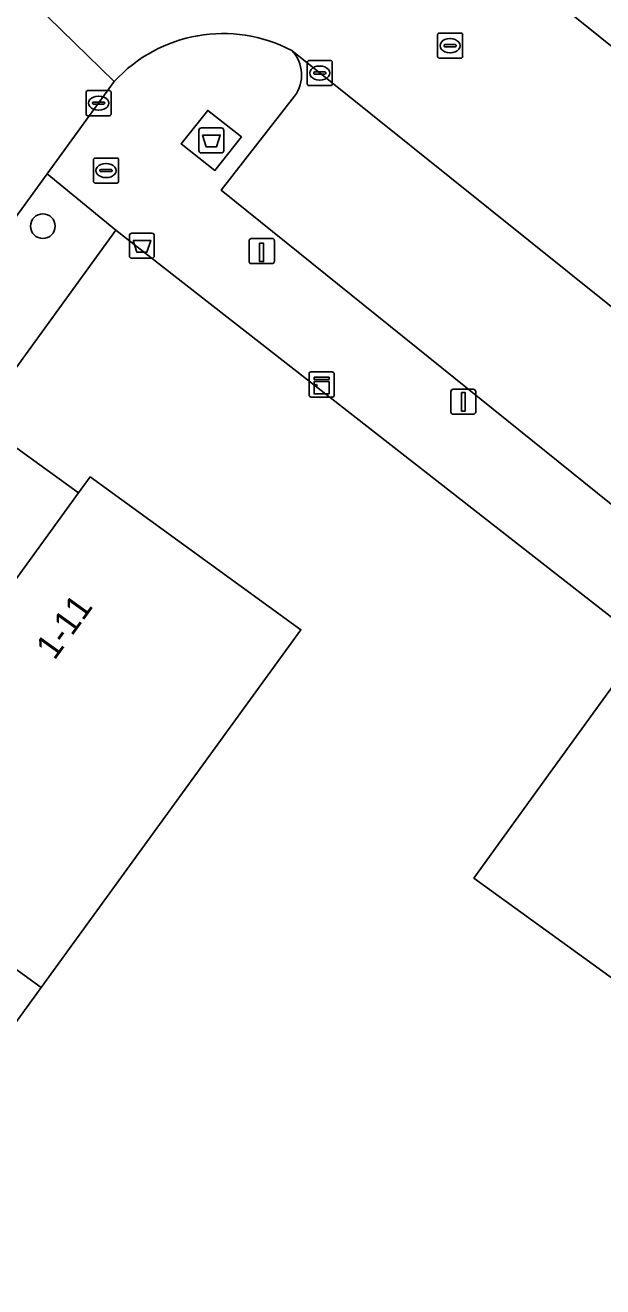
# Model space of a CAD drawing. Extents: x 159674 to 160531, y 382172 to 382904.
# Drawn here: x 160339.1 to 160362.1, y 382615.6 to 382665.9 of the extents above; entities that cross this region are included whole.
import ezdxf

# ---------------------------------------------------------------- set-up
doc = ezdxf.new("R2010")
doc.units = 0
for name, color, linetype in [('IMGEO_Afval_apart_plaats', 7, 'Continuous'), ('IMGEO_Afvalbak', 7, 'Continuous'), ('IMGEO_Boom', 7, 'Continuous'), ('IMGEO_Brandkraan', 7, 'Continuous'), ('IMGEO_Groenvoorziening', 7, 'Continuous'), ('IMGEO_Kast', 7, 'Continuous'), ('IMGEO_Kolk', 7, 'Continuous'), ('IMGEO_Laadpaal', 7, 'Continuous'), ('IMGEO_Lichtmast', 7, 'Continuous'), ('IMGEO_Pand', 7, 'Continuous'), ('IMGEO_Pand_nummerreeks', 7, 'Continuous'), ('IMGEO_Parkeervlak_open', 7, 'Continuous'), ('IMGEO_Rijbaan_lokaal_gesloten', 7, 'Continuous'), ('IMGEO_Rioolput', 7, 'Continuous'), ('IMGEO_Voetpad_gesloten', 7, 'Continuous'), ('IMGEO_Voetpad_open', 7, 'Continuous')]:
    doc.layers.add(name, color=color, linetype=linetype)

msp = doc.modelspace()

# ---------------------------------------------------------------- linework, layer by layer
at = {"layer": 'IMGEO_Afval_apart_plaats'}
for p, q in [((160345.994, 382660.88), (160345.994, 382661.68)), ((160345.994, 382661.68), (160345.994, 382660.88)), ((160346.094, 382661.78), (160346.884, 382661.78)), ((160346.884, 382661.78), (160346.094, 382661.78)), ((160346.984, 382661.68), (160346.984, 382660.88)), ((160346.984, 382660.88), (160346.984, 382661.68)), ((160346.884, 382660.78), (160346.094, 382660.78)), ((160346.094, 382660.78), (160346.884, 382660.78))]:
    msp.add_line(p, q, dxfattribs=at)
msp.add_lwpolyline([(160346.137, 382661.494), (160346.841, 382661.494), (160346.692, 382661.024), (160346.286, 382661.024), (160346.137, 382661.494)], dxfattribs=at)
for centre, start, end in [((160346.094, 382661.68), 90, 180), ((160346.094, 382661.68), 90, 180), ((160346.884, 382661.68), 0, 90), ((160346.884, 382661.68), 360, 90), ((160346.094, 382660.88), 180, 270), ((160346.094, 382660.88), 180, 270), ((160346.884, 382660.88), 270, 0), ((160346.884, 382660.88), 270, 0)]:
    msp.add_arc(centre, 0.1, start, end, dxfattribs=at)
at = {"layer": 'IMGEO_Afvalbak'}
for p, q in [((160343.227, 382656.684), (160343.227, 382657.484)), ((160343.227, 382657.484), (160343.227, 382656.684)), ((160343.327, 382657.584), (160344.117, 382657.584)), ((160344.117, 382657.584), (160343.327, 382657.584)), ((160344.217, 382657.484), (160344.217, 382656.684)), ((160344.217, 382656.684), (160344.217, 382657.484)), ((160344.117, 382656.584), (160343.327, 382656.584)), ((160343.327, 382656.584), (160344.117, 382656.584))]:
    msp.add_line(p, q, dxfattribs=at)
msp.add_lwpolyline([(160343.37, 382657.298), (160344.074, 382657.298), (160343.925, 382656.828), (160343.519, 382656.828), (160343.37, 382657.298)], dxfattribs=at)
for centre, start, end in [((160343.327, 382657.484), 90, 180), ((160343.327, 382657.484), 90, 180), ((160344.117, 382657.484), 0, 90), ((160344.117, 382657.484), 360, 90), ((160343.327, 382656.684), 180, 270), ((160343.327, 382656.684), 180, 270), ((160344.117, 382656.684), 270, 0), ((160344.117, 382656.684), 270, 0)]:
    msp.add_arc(centre, 0.1, start, end, dxfattribs=at)
at = {"layer": 'IMGEO_Boom'}
msp.add_circle((160339.779, 382657.863), 0.489, dxfattribs=at)
at = {"layer": 'IMGEO_Brandkraan'}
for p, q in [((160341.795, 382659.652), (160341.795, 382660.504)), ((160341.87, 382660.578), (160342.722, 382660.578)), ((160342.283, 382660.358), (160342.308, 382660.358)), ((160342.796, 382660.504), (160342.796, 382659.652)), ((160342.054, 382660.072), (160342.054, 382660.084)), ((160342.492, 382660.035), (160342.094, 382660.035)), ((160342.097, 382660.121), (160342.495, 382660.121)), ((160342.538, 382660.084), (160342.538, 382660.072)), ((160342.722, 382659.578), (160341.87, 382659.578)), ((160342.306, 382659.798), (160342.281, 382659.798))]:
    msp.add_line(p, q, dxfattribs=at)
for points in [[(160341.795, 382659.652), (160341.795, 382660.504)], [(160341.87, 382660.578), (160342.722, 382660.578)], [(160342.796, 382660.504), (160342.796, 382659.652)], [(160342.722, 382659.578), (160341.87, 382659.578)]]:
    msp.add_lwpolyline(points, dxfattribs=at)
for centre, radius, start, end in [((160341.872, 382660.502), 0.0765, 91.552, 178.448), ((160341.872, 382660.502), 0.0765, 91.552, 178.448), ((160342.72, 382660.502), 0.0765, 1.552, 88.448), ((160342.72, 382660.502), 0.0765, 1.552, 88.448), ((160342.094, 382660.081), 0.0403, 85.8775, 175.7526), ((160342.091, 382660.071), 0.0366, 178.938, 274.7102), ((160342.495, 382660.078), 0.043, 264.8664, 352.4533), ((160342.499, 382660.083), 0.0386, 1.7309, 96.639), ((160341.872, 382659.654), 0.0765, 181.552, 268.448), ((160341.872, 382659.654), 0.0765, 181.552, 268.448), ((160342.72, 382659.654), 0.0765, 271.552, 358.448), ((160342.72, 382659.654), 0.0765, 271.552, 358.448)]:
    msp.add_arc(centre, radius, start, end, dxfattribs=at)
for centre, major_axis, ratio, start_param, end_param in [((160342.282, 382660.078), (-0.387, 0.002), 0.722429, 4.712389, 7.853982), ((160342.307, 382660.078), (-0.39, 0.002), 0.717154, 1.570796, 4.712389)]:
    msp.add_ellipse(centre, major_axis=major_axis, ratio=ratio, start_param=start_param, end_param=end_param, dxfattribs=at)
at = {"layer": 'IMGEO_Groenvoorziening'}
msp.add_lwpolyline([(160399.135, 382620.521), (160394.097, 382624.593), (160390.852, 382620.13), (160391.536, 382619.635), (160385.454, 382611.238), (160381.405, 382614.171), (160371.199, 382621.562), (160356.943, 382631.886), (160360.093, 382636.235), (160363.025, 382640.284), (160363.685, 382639.806), (160368.154, 382645.167), (160368.401, 382645.464), (160368.041, 382645.751), (160367.072, 382646.525), (160363.098, 382641.755), (160342.684, 382657.705), (160337.191, 382650.136), (160341.198, 382647.23), (160341.661, 382647.868), (160350.057, 382641.78), (160339.718, 382627.522), (160329.387, 382613.273)], dxfattribs=at)
at = {"layer": 'IMGEO_Kast'}
for p, q in [((160350.384, 382651.127), (160350.384, 382651.968)), ((160350.384, 382651.968), (160350.384, 382651.127)), ((160350.459, 382652.052), (160351.3, 382652.052)), ((160351.3, 382652.052), (160350.459, 382652.052)), ((160351.384, 382651.977), (160351.384, 382651.136)), ((160351.384, 382651.136), (160351.384, 382651.977)), ((160351.309, 382651.052), (160350.468, 382651.052)), ((160350.468, 382651.052), (160351.309, 382651.052))]:
    msp.add_line(p, q, dxfattribs=at)
for points in [[(160350.579, 382651.842), (160351.179, 382651.842), (160351.179, 382651.757), (160350.579, 382651.757), (160350.579, 382651.842)], [(160350.579, 382651.667), (160351.179, 382651.667), (160351.179, 382651.178), (160350.579, 382651.178), (160350.579, 382651.667)]]:
    msp.add_lwpolyline(points, dxfattribs=at)
msp.add_circle((160350.663, 382651.516), 0.0377, dxfattribs=at)
for centre, start, end in [((160350.462, 382651.974), 92.4484, 184.2845), ((160350.462, 382651.974), 92.4484, 184.2845), ((160351.306, 382651.974), 2.4484, 94.2845), ((160351.306, 382651.974), 2.4484, 94.2845), ((160350.462, 382651.13), 182.4484, 274.2845), ((160350.462, 382651.13), 182.4484, 274.2845), ((160351.306, 382651.13), 272.4484, 4.2845), ((160351.306, 382651.13), 272.4484, 4.2845)]:
    msp.add_arc(centre, 0.0779, start, end, dxfattribs=at)
at = {"layer": 'IMGEO_Kolk'}
for p, q in [((160350.306, 382663.539), (160350.306, 382664.391)), ((160350.381, 382664.465), (160351.233, 382664.465)), ((160351.307, 382664.391), (160351.307, 382663.539)), ((160350.565, 382663.959), (160350.565, 382663.971)), ((160351.003, 382663.922), (160350.605, 382663.922)), ((160350.608, 382664.008), (160351.006, 382664.008)), ((160350.794, 382664.245), (160350.819, 382664.245)), ((160351.049, 382663.971), (160351.049, 382663.959)), ((160351.233, 382663.465), (160350.381, 382663.465)), ((160350.817, 382663.685), (160350.792, 382663.685)), ((160341.501, 382662.34), (160341.501, 382663.192)), ((160341.576, 382663.266), (160342.428, 382663.266)), ((160341.989, 382663.046), (160342.014, 382663.046)), ((160342.502, 382663.192), (160342.502, 382662.34)), ((160341.76, 382662.76), (160341.76, 382662.772)), ((160342.198, 382662.723), (160341.8, 382662.723)), ((160341.803, 382662.809), (160342.201, 382662.809)), ((160342.012, 382662.486), (160341.987, 382662.486)), ((160342.244, 382662.772), (160342.244, 382662.76)), ((160342.428, 382662.266), (160341.576, 382662.266))]:
    msp.add_line(p, q, dxfattribs=at)
for points in [[(160350.306, 382663.539), (160350.306, 382664.391)], [(160350.381, 382664.465), (160351.233, 382664.465)], [(160351.307, 382664.391), (160351.307, 382663.539)], [(160351.233, 382663.465), (160350.381, 382663.465)], [(160341.501, 382662.34), (160341.501, 382663.192)], [(160341.576, 382663.266), (160342.428, 382663.266)], [(160342.502, 382663.192), (160342.502, 382662.34)], [(160342.428, 382662.266), (160341.576, 382662.266)]]:
    msp.add_lwpolyline(points, dxfattribs=at)
for centre, radius, start, end in [((160350.383, 382664.389), 0.0765, 91.552, 178.448), ((160350.383, 382664.389), 0.0765, 91.552, 178.448), ((160351.231, 382664.389), 0.0765, 1.552, 88.448), ((160351.231, 382664.389), 0.0765, 1.552, 88.448), ((160350.605, 382663.968), 0.0403, 85.8775, 175.7526), ((160350.602, 382663.958), 0.0366, 178.938, 274.7102), ((160351.006, 382663.965), 0.043, 264.8664, 352.4533), ((160351.01, 382663.97), 0.0386, 1.7309, 96.639), ((160350.383, 382663.541), 0.0765, 181.552, 268.448), ((160350.383, 382663.541), 0.0765, 181.552, 268.448), ((160351.231, 382663.541), 0.0765, 271.552, 358.448), ((160351.231, 382663.541), 0.0765, 271.552, 358.448), ((160341.578, 382663.19), 0.0765, 91.552, 178.448), ((160341.578, 382663.19), 0.0765, 91.552, 178.448), ((160342.426, 382663.19), 0.0765, 1.552, 88.448), ((160342.426, 382663.19), 0.0765, 1.552, 88.448), ((160341.8, 382662.769), 0.0403, 85.8775, 175.7526), ((160341.797, 382662.759), 0.0366, 178.938, 274.7102), ((160342.201, 382662.766), 0.043, 264.8664, 352.4533), ((160342.205, 382662.771), 0.0386, 1.7309, 96.639), ((160341.578, 382662.342), 0.0765, 181.552, 268.448), ((160341.578, 382662.342), 0.0765, 181.552, 268.448), ((160342.426, 382662.342), 0.0765, 271.552, 358.448), ((160342.426, 382662.342), 0.0765, 271.552, 358.448)]:
    msp.add_arc(centre, radius, start, end, dxfattribs=at)
for centre, major_axis, ratio, start_param, end_param in [((160350.793, 382663.965), (-0.387, 0.002), 0.722429, 4.712389, 7.853982), ((160350.818, 382663.965), (-0.39, 0.002), 0.717154, 1.570796, 4.712389), ((160341.988, 382662.766), (-0.387, 0.002), 0.722429, 4.712389, 7.853982), ((160342.013, 382662.766), (-0.39, 0.002), 0.717154, 1.570796, 4.712389)]:
    msp.add_ellipse(centre, major_axis=major_axis, ratio=ratio, start_param=start_param, end_param=end_param, dxfattribs=at)
at = {"layer": 'IMGEO_Laadpaal'}
for p, q in [((160348.914, 382657.371), (160348.073, 382657.371)), ((160348.914, 382657.371), (160348.073, 382657.371)), ((160347.998, 382657.287), (160347.998, 382656.446)), ((160347.998, 382657.287), (160347.998, 382656.446)), ((160348.998, 382656.455), (160348.998, 382657.296)), ((160348.998, 382656.455), (160348.998, 382657.296)), ((160348.082, 382656.371), (160348.923, 382656.371)), ((160348.082, 382656.371), (160348.923, 382656.371))]:
    msp.add_line(p, q, dxfattribs=at)
msp.add_lwpolyline([(160348.413, 382657.184), (160348.573, 382657.184), (160348.573, 382656.451), (160348.413, 382656.451), (160348.413, 382657.184)], dxfattribs=at)
for centre, start, end in [((160348.076, 382657.293), 92.4484, 184.2845), ((160348.076, 382657.293), 92.4484, 184.2845), ((160348.92, 382657.293), 2.4484, 94.2845), ((160348.92, 382657.293), 2.4484, 94.2845), ((160348.076, 382656.449), 182.4484, 274.2845), ((160348.076, 382656.449), 182.4484, 274.2845), ((160348.92, 382656.449), 272.4484, 4.2845), ((160348.92, 382656.449), 272.4484, 4.2845)]:
    msp.add_arc(centre, 0.0779, start, end, dxfattribs=at)
at = {"layer": 'IMGEO_Lichtmast'}
for p, q in [((160356.126, 382651.366), (160356.916, 382651.366)), ((160356.916, 382651.366), (160356.126, 382651.366)), ((160356.026, 382650.466), (160356.026, 382651.266)), ((160356.026, 382651.266), (160356.026, 382650.466)), ((160357.016, 382651.266), (160357.016, 382650.466)), ((160357.016, 382650.466), (160357.016, 382651.266)), ((160356.916, 382650.366), (160356.126, 382650.366)), ((160356.126, 382650.366), (160356.916, 382650.366))]:
    msp.add_line(p, q, dxfattribs=at)
msp.add_lwpolyline([(160356.446, 382651.241), (160356.596, 382651.241), (160356.596, 382650.491), (160356.446, 382650.491), (160356.446, 382651.241)], dxfattribs=at)
for centre, start, end in [((160356.126, 382651.266), 90, 180), ((160356.126, 382651.266), 90, 180), ((160356.916, 382651.266), 0, 90), ((160356.916, 382651.266), 360, 90), ((160356.126, 382650.466), 180, 270), ((160356.126, 382650.466), 180, 270), ((160356.916, 382650.466), 270, 0), ((160356.916, 382650.466), 270, 0)]:
    msp.add_arc(centre, 0.1, start, end, dxfattribs=at)
at = {"layer": 'IMGEO_Pand'}
for points in [[(160331.322, 382633.61), (160339.718, 382627.522), (160350.057, 382641.78), (160341.661, 382647.868), (160341.198, 382647.23)], [(160371.199, 382621.562), (160377.281, 382629.959), (160373.677, 382632.57), (160370.844, 382634.621), (160368.647, 382636.212), (160363.685, 382639.806), (160363.025, 382640.284), (160360.093, 382636.235), (160356.943, 382631.886)], [(160339.718, 382627.522), (160331.322, 382633.61), (160326.195, 382626.539), (160324.966, 382624.844), (160320.991, 382619.361), (160329.387, 382613.273)]]:
    msp.add_lwpolyline(points, close=True, dxfattribs=at)
at = {"layer": 'IMGEO_Parkeervlak_open'}
for points in [[(160368.568, 382649.726), (160349.691, 382664.86)], [(160349.803, 382663.043), (160346.876, 382659.301), (160362.889, 382646.405), (160365.116, 382649.132)]]:
    msp.add_lwpolyline(points, dxfattribs=at)
msp.add_arc((160348.683, 382663.886), 1.402, 323.0464, 44.0081, dxfattribs=at)
at = {"layer": 'IMGEO_Rijbaan_lokaal_gesloten'}
for points in [[(160359.84, 382667.121), (160344.376, 382679.555), (160336.907, 382669.427), (160336.801, 382669.305), (160342.623, 382663.625)], [(160334.351, 382652.23), (160339.953, 382659.947), (160342.623, 382663.625), (160336.801, 382669.305)], [(160349.691, 382664.86), (160368.568, 382649.726), (160370.19, 382648.426), (160375.287, 382644.339), (160377.722, 382642.387), (160382.462, 382648.966), (160376.836, 382653.466), (160374.356, 382655.449), (160369.937, 382659.002), (160366.319, 382661.912), (160359.84, 382667.121)]]:
    msp.add_lwpolyline(points, dxfattribs=at)
msp.add_arc((160346.954, 382659.679), 5.859, 62.1544, 137.6682, dxfattribs=at)
at = {"layer": 'IMGEO_Rioolput'}
for p, q in [((160355.497, 382664.63), (160355.497, 382665.482)), ((160355.572, 382665.556), (160356.424, 382665.556)), ((160356.498, 382665.482), (160356.498, 382664.63)), ((160355.756, 382665.05), (160355.756, 382665.062)), ((160356.194, 382665.013), (160355.796, 382665.013)), ((160355.799, 382665.099), (160356.197, 382665.099)), ((160355.985, 382665.336), (160356.01, 382665.336)), ((160356.24, 382665.062), (160356.24, 382665.05)), ((160356.424, 382664.556), (160355.572, 382664.556)), ((160356.008, 382664.776), (160355.983, 382664.776))]:
    msp.add_line(p, q, dxfattribs=at)
for points in [[(160355.497, 382664.63), (160355.497, 382665.482)], [(160355.572, 382665.556), (160356.424, 382665.556)], [(160356.498, 382665.482), (160356.498, 382664.63)], [(160356.424, 382664.556), (160355.572, 382664.556)]]:
    msp.add_lwpolyline(points, dxfattribs=at)
for centre, radius, start, end in [((160355.574, 382665.48), 0.0765, 91.552, 178.448), ((160355.574, 382665.48), 0.0765, 91.552, 178.448), ((160356.422, 382665.48), 0.0765, 1.552, 88.448), ((160356.422, 382665.48), 0.0765, 1.552, 88.448), ((160355.796, 382665.059), 0.0403, 85.8775, 175.7526), ((160355.793, 382665.049), 0.0366, 178.938, 274.7102), ((160356.197, 382665.056), 0.043, 264.8664, 352.4533), ((160356.201, 382665.061), 0.0386, 1.7309, 96.639), ((160355.574, 382664.632), 0.0765, 181.552, 268.448), ((160355.574, 382664.632), 0.0765, 181.552, 268.448), ((160356.422, 382664.632), 0.0765, 271.552, 358.448), ((160356.422, 382664.632), 0.0765, 271.552, 358.448)]:
    msp.add_arc(centre, radius, start, end, dxfattribs=at)
for centre, major_axis, ratio, start_param, end_param in [((160355.984, 382665.056), (-0.387, 0.002), 0.722429, 4.712389, 7.853982), ((160356.009, 382665.056), (-0.39, 0.002), 0.717154, 1.570796, 4.712389)]:
    msp.add_ellipse(centre, major_axis=major_axis, ratio=ratio, start_param=start_param, end_param=end_param, dxfattribs=at)
at = {"layer": 'IMGEO_Voetpad_gesloten'}
msp.add_lwpolyline([(160347.684, 382661.42), (160346.346, 382662.475), (160345.293, 382661.14), (160346.631, 382660.085)], close=True, dxfattribs=at)
at = {"layer": 'IMGEO_Voetpad_open'}
for points in [[(160366.319, 382661.912), (160367.102, 382662.89), (160366.509, 382663.366), (160368.403, 382665.724), (160368.578, 382666.016), (160366.428, 382667.768), (160366.156, 382667.989), (160363.874, 382669.848), (160363.734, 382669.962), (160361.649, 382667.367), (160360.67, 382668.154), (160359.84, 382667.121)], [(160346.631, 382660.085), (160345.293, 382661.14), (160346.346, 382662.475), (160347.684, 382661.42)], [(160342.684, 382657.705), (160339.953, 382659.947), (160334.351, 382652.23), (160337.191, 382650.136)]]:
    msp.add_lwpolyline(points, close=True, dxfattribs=at)
for points in [[(160342.623, 382663.625), (160339.953, 382659.947), (160342.684, 382657.705), (160363.098, 382641.755), (160367.072, 382646.525), (160368.041, 382645.751), (160370.19, 382648.426), (160368.568, 382649.726)], [(160346.876, 382659.301), (160349.803, 382663.043)], [(160365.116, 382649.132), (160362.889, 382646.405), (160346.876, 382659.301)], [(160331.322, 382633.61), (160341.198, 382647.23), (160337.191, 382650.136)]]:
    msp.add_lwpolyline(points, dxfattribs=at)
for centre, radius, start, end in [((160346.954, 382659.679), 5.859, 62.1544, 137.6682), ((160348.683, 382663.886), 1.402, 323.0464, 44.0081)]:
    msp.add_arc(centre, radius, start, end, dxfattribs=at)

# ---------------------------------------------------------------- texts
at = {"layer": 'IMGEO_Pand_nummerreeks'}
msp.add_text('1-11', height=1, rotation=54.2078, dxfattribs=at).set_placement((160340.24, 382640.532))

doc.saveas('drawing.dxf')
